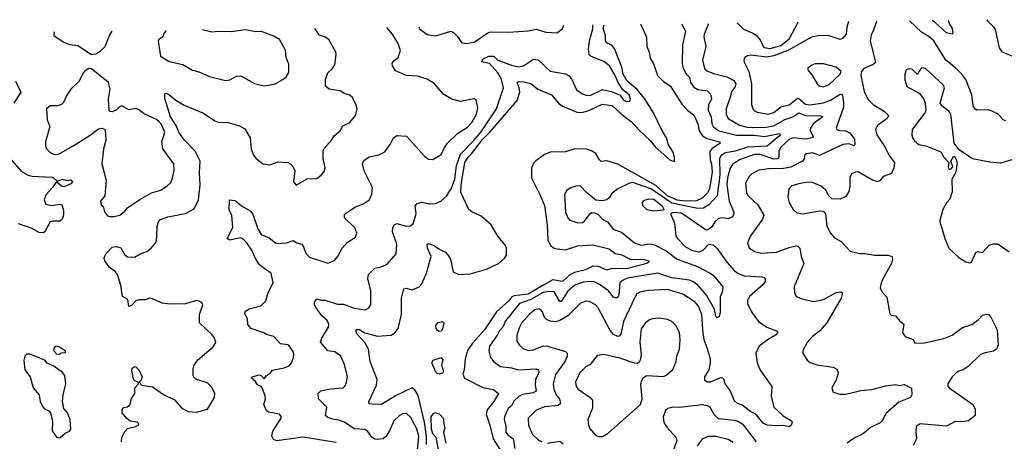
# Model space of a CAD drawing. Extents: x 1771496 to 1971148, y 471553 to 643630.
# Tile 526 of 656: x 1842084 to 1849213, y 639978 to 643029. Entities that reach past the tile are written whole.
import ezdxf

# ---------------------------------------------------------------- set-up
doc = ezdxf.new("R2010")
doc.units = 0

msp = doc.modelspace()

# ---------------------------------------------------------------- linework, layer by layer
at = {"layer": '0CON10XD'}
for points in [[(1845028.7, 639955), (1845029.3, 640015), (1845015, 640117.5), (1844968.6, 640308.6), (1844945, 640349.5), (1844925, 640364.5), (1844805, 640306.5), (1844705, 640244.5), (1844634.2, 640245.8), (1844615, 640248.8), (1844612.5, 640265), (1844666.8, 640383.2), (1844673.6, 640425), (1844622.8, 640555), (1844609.4, 640645), (1844583, 640693), (1844524.5, 640755), (1844518.8, 640781.2), (1844525, 640787.1), (1844545, 640787.3), (1844582.7, 640762.7), (1844675, 640737.9), (1844775, 640747.1), (1844798.6, 640761.4), (1844825.3, 640795), (1844849.7, 640895), (1844850, 641015), (1844865, 641082.5), (1844885, 641085.6), (1844925, 641074.5), (1844975.8, 641095), (1844995, 641117.5), (1845030.6, 641195), (1845062.7, 641315), (1845037.5, 641375), (1845034, 641405), (1845045, 641410), (1845085, 641396), (1845119.8, 641369.8), (1845166.4, 641346.4), (1845190.2, 641320.2), (1845203.3, 641295), (1845223.3, 641205), (1845265, 641183.9), (1845345, 641189.4), (1845465, 641222.6), (1845550.8, 641265), (1845595, 641304.4), (1845609.1, 641325), (1845608.2, 641375), (1845601.1, 641395), (1845540.9, 641470.9), (1845497.5, 641545), (1845425, 641606), (1845358.1, 641638.1), (1845336.5, 641655), (1845278.1, 641778.1), (1845279.9, 641835), (1845308.3, 641995), (1845330.7, 642035), (1845355, 642058.6), (1845435, 642161.5), (1845491.4, 642218.6), (1845685.2, 642445), (1845704.8, 642505), (1845701.3, 642535), (1845685.6, 642575), (1845695, 642582.7), (1845735, 642580.4), (1845786.4, 642566.4), (1845835.3, 642525.3), (1845935.6, 642485), (1845986, 642425), (1846015, 642404.3), (1846125, 642358.3), (1846165, 642360.6), (1846205, 642372.3), (1846302.2, 642417.8), (1846375, 642407.7), (1846443, 642343), (1846511.2, 642291.2), (1846569.1, 642229.1), (1846648.2, 642155), (1846685, 642109.4), (1846795, 642012.2), (1846825, 642003.8), (1846826.4, 642035), (1846815, 642069.4), (1846782.2, 642122.2), (1846768.2, 642175), (1846728.8, 642238.8), (1846673.8, 642355), (1846608.7, 642458.7), (1846554.7, 642524.7), (1846483.1, 642585), (1846452.8, 642635), (1846443.1, 642685), (1846390.1, 642820.1), (1846373, 642843), (1846335, 642862.2), (1846326.8, 642875), (1846327.1, 642915), (1846309.9, 642965), (1846316.3, 642992.7)], [(1844974.2, 642975.2), (1844977.5, 642965), (1845035, 642920.8), (1845097.3, 642912.7), (1845206.1, 642946.1), (1845225, 642936.2), (1845255, 642906.2), (1845284.2, 642864.2), (1845315, 642856.2), (1845375, 642865.8), (1845475, 642933.1), (1845495, 642940), (1845625, 642939.4), (1845765, 642949.2), (1845825, 642959.2), (1845895, 642938.8), (1845975, 642934), (1846015.6, 642964.4), (1846024.3, 642988.9)], [(1846581.9, 642996.2), (1846581.8, 642995), (1846622.9, 642902.9), (1846624.6, 642835), (1846641.2, 642795), (1846650.2, 642750.2), (1846674.7, 642704.7), (1846702.9, 642625), (1846745, 642581.2), (1846795, 642550), (1846880.4, 642415), (1846916.3, 642376.3), (1846966.9, 642335), (1846994.6, 642275), (1847004.7, 642225), (1847027.7, 642187.7), (1847059.6, 642169.6), (1847153.8, 642145), (1847156, 642135), (1847095.2, 642094.8), (1847080.8, 642075), (1847082.9, 642015), (1847092.3, 641985), (1847098.8, 641925), (1847077.8, 641805), (1847064.4, 641775), (1847025, 641737.3), (1846985, 641719.2), (1846905, 641716.4), (1846845, 641724), (1846775, 641754.4), (1846690.2, 641830.2), (1846415, 641982.7), (1846335, 642006.9), (1846295, 642003.8), (1846282, 642015), (1846255, 642060), (1846225, 642080.8), (1846188.3, 642091.7), (1846105, 642093.3), (1846036.1, 642073.9), (1845925, 642070), (1845885, 642054.3), (1845821.4, 642008.6), (1845805, 641990), (1845789.1, 641955), (1845791.2, 641885), (1845851.6, 641765), (1845883.3, 641685), (1845903, 641545), (1845907.5, 641435), (1845927.3, 641395), (1845955, 641375.4), (1845975, 641369.7), (1846035, 641364.7), (1846125, 641392.5), (1846235, 641399.2), (1846351.7, 641371.7), (1846395, 641336.2), (1846445, 641326.5), (1846505, 641295.8), (1846603.8, 641293.8), (1846640, 641285), (1846638.8, 641275), (1846626.2, 641265), (1846475.7, 641225.7), (1846371.9, 641228.1), (1846335, 641216.9), (1846275, 641243.9), (1846234.5, 641245.5), (1846181.9, 641218.1), (1846101.4, 641198.6), (1846066.5, 641183.5), (1846015, 641135.2), (1845945, 641147.6), (1845872.2, 641105), (1845765, 641043.9), (1845665, 641030.8), (1845647.2, 641022.8), (1845625, 640993.8), (1845537.4, 640915), (1845448.9, 640785), (1845362.3, 640687.7), (1845327.9, 640635), (1845309.4, 640575), (1845302.5, 640495), (1845292, 640465), (1845303.8, 640435), (1845438.5, 640368.5), (1845515, 640351.8), (1845552, 640325), (1845517.8, 640265), (1845469.6, 640205), (1845461.4, 640175), (1845488.4, 640095), (1845511.6, 639995), (1845569.6, 639905)], [(1845425, 642217.6), (1845537.2, 642385), (1845586.9, 642535), (1845570, 642605), (1845545.4, 642645.4), (1845485, 642712.2), (1845428.8, 642725), (1845439.4, 642745), (1845481.2, 642765), (1845515, 642765.3), (1845546.9, 642736.9), (1845645, 642698.8), (1845695, 642688.7), (1845732.5, 642695), (1845805, 642743.8), (1845837.7, 642737.7), (1845925, 642657.1), (1846037, 642637), (1846061.7, 642621.7), (1846081.4, 642595), (1846115, 642522), (1846153.8, 642495), (1846182.9, 642482.9), (1846215, 642480.4), (1846305, 642523.3), (1846335, 642517.5), (1846369.6, 642509.6), (1846432.6, 642482.6), (1846455, 642452.2), (1846475, 642437.1), (1846501.2, 642438.8), (1846508.1, 642455), (1846496.2, 642485), (1846452.4, 642522.4), (1846419.2, 642569.2), (1846395, 642625.6), (1846354.3, 642694.3), (1846315, 642725.5), (1846223.1, 642763.1), (1846208, 642778), (1846202.9, 642815), (1846211.1, 642875), (1846233.1, 642963.1), (1846233.5, 642991.6)], [(1846876.6, 643000), (1846904.4, 642945.6), (1846884.6, 642845), (1846880, 642715), (1846885.5, 642685), (1846910.5, 642635), (1846934, 642614), (1846941.1, 642575), (1846965, 642541.1), (1846995, 642524.6), (1847063.9, 642513.9), (1847085, 642489.2), (1847094.5, 642455), (1847071.2, 642415), (1847069, 642375), (1847091.4, 642325), (1847094.7, 642275), (1847104.7, 642255), (1847146.9, 642225), (1847275, 642194.3), (1847405, 642192.5), (1847476.4, 642183.6), (1847585.3, 642205.3), (1847590, 642195), (1847583.9, 642186.1), (1847496.6, 642113.4), (1847355, 642105.6), (1847263.6, 642076.4), (1847195, 642066.6), (1847162.7, 642047.3), (1847150.8, 642025), (1847153.3, 641905), (1847135.5, 641755), (1847075, 641689.5), (1847035, 641666.1), (1846995, 641663.7), (1846805, 641700.6), (1846655.2, 641805), (1846525, 641849.7), (1846495, 641844.6), (1846415, 641805.6), (1846370.4, 641769.6), (1846351.3, 641738.7), (1846335, 641725.8), (1846305, 641718), (1846255, 641723.8), (1846188.3, 641778.3), (1846145, 641824.2), (1846115, 641825.8), (1846075, 641812), (1846046.7, 641795), (1846028, 641765), (1846037.1, 641635), (1846052.5, 641595), (1846068.3, 641578.3), (1846125, 641560), (1846158.3, 641561.7), (1846175, 641571.2), (1846215, 641626.2), (1846225, 641633.8), (1846245, 641632), (1846271.4, 641621.4), (1846304.2, 641585), (1846340.8, 641565), (1846385, 641511.4), (1846441.7, 641491.7), (1846534.7, 641414.7), (1846585, 641398.2), (1846645, 641406.8), (1846680.3, 641400.3), (1846766.1, 641356.1), (1846845, 641295.9), (1846991.8, 641241.8), (1847084.2, 641195), (1847106.9, 641176.9), (1847175.8, 641095), (1847172.5, 641065), (1847156.8, 641023.2), (1847155, 640912.5), (1847147.9, 640882.1), (1847135, 640871.2), (1847125, 640880), (1847114.6, 640935), (1847056, 641036), (1846997.9, 641105), (1846959.2, 641135), (1846935, 641143.7), (1846805, 641160.2), (1846705, 641193.9), (1846485, 641158.1), (1846454.5, 641145), (1846430.6, 641125), (1846421.5, 641035), (1846415, 641020.6), (1846403, 641013), (1846385, 641021.4), (1846346.6, 641066.6), (1846283.4, 641113.4), (1846245, 641131.3), (1846215, 641135.3), (1846165, 641128.8), (1846105, 641108.7), (1846054.1, 641065), (1846005, 640990), (1845995, 640989.2), (1845955, 641058.8), (1845912, 641062), (1845875, 641054.8), (1845786.2, 641003.8), (1845703.8, 640975), (1845601.2, 640848.8), (1845581.8, 640805), (1845555.9, 640775), (1845542.2, 640745), (1845485, 640665.6), (1845482.3, 640632.3), (1845493.9, 640585), (1845515.6, 640555), (1845565, 640518.2), (1845645, 640510.4), (1845695, 640496.2), (1845823, 640503), (1845840.6, 640495), (1845842.1, 640475), (1845818.2, 640425), (1845817.2, 640385), (1845824.4, 640345.6), (1845820.4, 640339.6), (1845800.1, 640329.9), (1845725, 640315.9), (1845698.7, 640301.3), (1845662.1, 640267.9), (1845644.2, 640235.8), (1845620.4, 640215), (1845595.3, 640155), (1845591.6, 640135), (1845604.1, 640085), (1845605.3, 640045), (1845616.2, 640026.2), (1845656.6, 639995), (1845670.5, 639925)], [(1847067.2, 643002.5), (1847069.4, 642995), (1847039.5, 642925), (1847038.2, 642905), (1847052.7, 642835), (1847027.1, 642735), (1847041.8, 642675), (1847055, 642661.1), (1847108.9, 642638.9), (1847205, 642616.4), (1847255, 642589.3), (1847269.1, 642565), (1847263.9, 642545), (1847236.9, 642505), (1847231.8, 642475), (1847199.1, 642385), (1847198.8, 642345), (1847214.5, 642315), (1847295.2, 642265.2), (1847351.3, 642251.3), (1847395, 642249.6), (1847488.2, 642251.8), (1847545, 642260.3), (1847623.7, 642306.3), (1847683.3, 642326.7), (1847725, 642355.7), (1847775.2, 642335.2), (1847884.4, 642334.4), (1847900, 642325), (1847832.7, 642277.3), (1847810.4, 642245), (1847808.8, 642225), (1847828.8, 642185), (1847823.1, 642175), (1847774.5, 642165.5), (1847685, 642173), (1847655, 642161.9), (1847591.9, 642105), (1847579.8, 642075), (1847582, 642035), (1847575, 642022.8), (1847545, 642019), (1847445, 642052.3), (1847405, 642054.1), (1847295.5, 642015), (1847245, 641981.2), (1847228.8, 641955), (1847208.3, 641885), (1847205.6, 641835), (1847221.6, 641715), (1847254.4, 641635), (1847252.9, 641615), (1847239.8, 641600.2), (1847215, 641587.9), (1847175, 641594.6), (1847145, 641591.1), (1847116.9, 641565), (1847095, 641530.8), (1847075, 641513.8), (1847055, 641506.7), (1846875, 641629.2), (1846816.4, 641633.6), (1846797.5, 641625), (1846825.6, 641555.6), (1846835.6, 641465), (1846846.9, 641445), (1846905.3, 641385.3), (1846955, 641357.7), (1847005, 641350), (1847030.6, 641359.4), (1847075, 641403.8), (1847105, 641399.2), (1847135, 641374.3), (1847203.8, 641275), (1847257.7, 641215), (1847284.1, 641194.1), (1847328.8, 641175), (1847458, 641168), (1847474.2, 641164.2), (1847481.4, 641151.4), (1847481.1, 641135), (1847465, 641111.1), (1847367.5, 641025), (1847353.4, 640996.6), (1847354.3, 640975), (1847383.3, 640915), (1847434.3, 640845), (1847495, 640802.9), (1847565, 640777.5), (1847573.8, 640765), (1847556.7, 640745), (1847498.6, 640711.4), (1847436.9, 640665), (1847414.2, 640615.8), (1847424.1, 640545.9), (1847445, 640493.8), (1847530.8, 640375), (1847524.6, 640304.6), (1847544.2, 640225), (1847612.5, 640162.5), (1847672.5, 640125), (1847677.5, 640115), (1847670, 640095), (1847655, 640083.8), (1847612.5, 640092.5), (1847565, 640089.2), (1847495.4, 640094.6), (1847468.6, 640108.6), (1847413.5, 640173.5), (1847374.8, 640194.8), (1847315, 640240.3), (1847282.4, 640252.4), (1847259.8, 640269.8), (1847228.4, 640345), (1847191.8, 640395), (1847184.7, 640424.7), (1847176, 640436), (1847155, 640437.3), (1847085, 640406.7), (1847065, 640407.1), (1847045, 640417.5), (1847045.8, 640445), (1847075.3, 640494.7), (1847086.9, 640545), (1847086.2, 640575), (1847063.2, 640655), (1847041.6, 640705), (1847032.7, 640755), (1847023.2, 640895), (1846999.1, 640955), (1846974.4, 640985), (1846885, 641043.6), (1846775, 641075.9), (1846635, 641068.7), (1846575, 641056.8), (1846551.9, 641045), (1846535.3, 641014.7), (1846455.9, 640845), (1846436.9, 640753.1), (1846425, 640738.9), (1846415, 640737.3), (1846385, 640751.5), (1846358.7, 640778.7), (1846273, 640943), (1846253.1, 640965), (1846215, 640988.2), (1846185, 640991.1), (1846145, 640978.8), (1846052.9, 640887.1), (1845995, 640853.1), (1845965, 640842.7), (1845925, 640848.5), (1845899.5, 640859.5), (1845884.4, 640875), (1845870.6, 640915), (1845855, 640931.9), (1845845, 640935.5), (1845815, 640928.9), (1845775, 640898.9), (1845717.4, 640832.6), (1845702.5, 640805), (1845685, 640746.7), (1845683.6, 640703.6), (1845703.1, 640673.1), (1845729.8, 640649.8), (1845765, 640635.6), (1845805, 640640.6), (1845875, 640669.1), (1845906.9, 640666.9), (1846036.7, 640626.7), (1846048.1, 640615), (1846048.5, 640595), (1846035, 640558.6), (1845965, 640462.5), (1845947.3, 640395), (1845952, 640355), (1845969.7, 640315), (1845993.3, 640285), (1845999.1, 640250.9), (1845983.9, 640236.1), (1845885, 640228.2), (1845825, 640204.4), (1845765.8, 640145), (1845768.2, 640095), (1845796.4, 640026.4), (1845835, 639990.8), (1845865, 639973.3)], [(1847719.5, 643011), (1847715, 643004.5), (1847653.5, 642885), (1847595, 642839.6), (1847515, 642817.9), (1847475, 642825.9), (1847445.6, 642885), (1847429.2, 642905), (1847395, 642928.7), (1847327.6, 642957.6), (1847278.8, 643005.3)], [(1848084.8, 643015.8), (1848072.1, 642975), (1848068.8, 642925), (1848045, 642896.4), (1848025, 642885.4), (1847945, 642912.5), (1847875, 642915.5), (1847817.6, 642902.4), (1847650.7, 642809.3), (1847545, 642768.2), (1847495, 642758), (1847375, 642771.1), (1847353.4, 642766.6), (1847335.5, 642754.5), (1847328.1, 642735), (1847330.5, 642720.5), (1847363.5, 642653.5), (1847382.9, 642565), (1847383.5, 642415), (1847392.2, 642385), (1847405, 642368.6), (1847425, 642358.9), (1847505, 642344.1), (1847545, 642356.9), (1847595, 642398.5), (1847655, 642412.9), (1847715, 642460), (1847725, 642459.2), (1847775, 642418.1), (1847805, 642412.3), (1847905, 642428.1), (1847955, 642447), (1848025, 642489.1), (1848035, 642488.9), (1848040.8, 642480.8), (1848050.1, 642430.1), (1848050.3, 642395), (1847996.9, 642245), (1848001.4, 642235), (1848015, 642227.5), (1848065.5, 642225.5), (1848095, 642210), (1848128.9, 642165), (1848131.2, 642125), (1848126.7, 642115), (1848089.6, 642129.6), (1848045, 642126.4), (1847875, 642045.4), (1847825, 642064.4), (1847780.8, 642059.2), (1847769.3, 642050.7), (1847764, 642025), (1847752, 642005), (1847668.1, 641961.9), (1847615, 641951.1), (1847505, 641949.8), (1847435, 641940), (1847385, 641914.3), (1847365, 641894.2), (1847339.5, 641845), (1847347.1, 641775), (1847359.4, 641755), (1847428, 641688), (1847472.7, 641615), (1847462.5, 641585), (1847426.7, 641535), (1847375, 641463.8), (1847354, 641415), (1847365, 641378.8), (1847405, 641351.9), (1847455, 641340.5), (1847565, 641346.4), (1847655, 641380.4), (1847705, 641391.9), (1847719.5, 641389.5), (1847732.5, 641375), (1847741.5, 641315), (1847762.2, 641265), (1847691.4, 641095), (1847693.9, 641053.9), (1847707.5, 641025), (1847748.8, 641008.8), (1847835, 640989.4), (1847905, 641004.5), (1847995, 641054.3), (1848029.2, 641059.2), (1848041.7, 641051.7), (1848032.5, 641015), (1847929.5, 640835), (1847875.3, 640774.7), (1847825, 640737.5), (1847785, 640693.3), (1847754, 640635), (1847753.8, 640615), (1847786.7, 640565), (1847807.3, 640547.3), (1847855, 640531.4), (1847975, 640515.7), (1848000.3, 640500.3), (1848010, 640475), (1848006.8, 640453.2), (1847994, 640415), (1847963.8, 640365), (1847975, 640332.5), (1848025, 640318), (1848065, 640320), (1848175, 640345.6), (1848255, 640352.3), (1848355, 640378.8), (1848425, 640389.1), (1848455, 640381.4), (1848488.3, 640388.3), (1848541.7, 640361.7), (1848543.8, 640315), (1848533.8, 640295), (1848449.7, 640260.3), (1848355, 640180), (1848331.1, 640128.9), (1848315, 640110.8), (1848245, 640078.9), (1848194.3, 640035), (1848161.9, 640018.1), (1848132.5, 640005), (1848075, 639964.4)], [(1848290.8, 643018.4), (1848287.5, 643015), (1848265, 642946.2), (1848250.3, 642919.7), (1848241.8, 642875), (1848280.9, 642719.1), (1848265, 642705.6), (1848196, 642675), (1848180, 642655), (1848174.2, 642625), (1848198.3, 642508.3), (1848225.8, 642455), (1848265, 642415.8), (1848347.1, 642365), (1848374.3, 642335), (1848365.7, 642315), (1848295, 642264.4), (1848281.8, 642235), (1848290, 642195), (1848348.7, 642108.7), (1848379.5, 642045), (1848418, 641995), (1848413.8, 641955), (1848396.7, 641915), (1848335.2, 641894.8), (1848315, 641864.5), (1848295, 641854.5), (1848255, 641868.9), (1848155, 641928), (1848135, 641926.2), (1848106.4, 641913.6), (1848094.1, 641885.9), (1848095.6, 641825), (1848088.1, 641785), (1848065, 641749.2), (1848025, 641731.4), (1847965, 641733.8), (1847943.2, 641753.2), (1847922, 641795), (1847888, 641825), (1847825, 641850), (1847795, 641852.7), (1847735, 641844.6), (1847674.4, 641825.6), (1847653.8, 641805), (1847645.8, 641745), (1847655.6, 641705.6), (1847685.7, 641655.7), (1847711.7, 641631.7), (1847755, 641624.2), (1847875, 641645.8), (1847902.9, 641642.9), (1847920, 641625), (1847928.6, 641535), (1847956, 641485), (1847985, 641451.2), (1848033.3, 641425), (1848097.5, 641355), (1848165, 641336), (1848205, 641336.9), (1848275, 641324.4), (1848375.7, 641325.7), (1848398.8, 641315), (1848404, 641295), (1848395.7, 641265), (1848335, 641153.3), (1848318.6, 641115), (1848314.3, 641085), (1848330.8, 641055), (1848362.1, 641022.1), (1848385, 640901.2), (1848395, 640890), (1848426.4, 640886.4), (1848457.9, 640847.9), (1848486.2, 640825), (1848475.4, 640765), (1848495, 640736.4), (1848553.8, 640715), (1848565, 640688.8), (1848635, 640690.5), (1848775, 640721.4), (1848835, 640746.9), (1848910.8, 640800.8), (1848977.4, 640822.6), (1849025, 640858), (1849055, 640892), (1849085, 640898), (1849098.8, 640895), (1849115, 640876), (1849162.7, 640785), (1849170, 640675), (1849156.1, 640643.9), (1849135, 640631.5), (1849075, 640619.1), (1849040.8, 640605), (1848951.4, 640518.6), (1848915, 640494.4), (1848885, 640486.4), (1848865, 640473.1), (1848835, 640444.2), (1848804.4, 640395), (1848805, 640377.5), (1848815, 640364.2), (1848985.8, 640245), (1849003, 640213), (1849002, 640165), (1848955, 640127.3), (1848905, 640120), (1848858.3, 640121.7), (1848795, 640088.6), (1848605, 640104.2), (1848576.2, 640085), (1848572.7, 640047.3), (1848577.3, 639995), (1848553.5, 639946.5)], [(1849225, 642296.2), (1849205, 642303.8), (1849170, 642345), (1849125, 642367.1), (1849095, 642375.7), (1849015, 642374.2), (1849002, 642382), (1848988.9, 642405), (1848978.2, 642485), (1848936.1, 642595), (1848905.9, 642635.9), (1848859.9, 642679.9), (1848788.9, 642735), (1848703.5, 642875), (1848670, 642905), (1848615, 642939.1), (1848526.8, 643021.5)], [(1848807.5, 643025.2), (1848816.4, 642996.4), (1848835.8, 642965), (1848840, 642935), (1848835, 642923.3), (1848795, 642934.3), (1848715, 643006.7), (1848690.7, 643023.7)], [(1849087.2, 643028.8), (1849091.4, 643021.4), (1849136.2, 642976.2), (1849147, 642957), (1849176, 642825), (1849195, 642796.2), (1849275, 642764.4)], [(1842333.6, 642940.8), (1842332.5, 642915), (1842399.7, 642869.7), (1842445, 642850), (1842505, 642842.2), (1842605, 642777.5), (1842635, 642782.5), (1842667.9, 642802.1), (1842703.8, 642835), (1842735.8, 642915), (1842755, 642946.3)], [(1842826.7, 640205), (1842835, 640222.5), (1842865, 640228.1), (1842884.4, 640245), (1842895, 640286.7), (1842918.8, 640325), (1842918.6, 640365), (1842944.2, 640395), (1842943.3, 640405), (1842915.9, 640415.9), (1842906, 640435), (1842897.5, 640495), (1842901.3, 640508.7), (1842915, 640519.2), (1842928.8, 640515), (1842947.5, 640495), (1842971.4, 640445), (1842965, 640421.2), (1842950, 640405), (1842967.5, 640385), (1843045, 640372.2), (1843125, 640316.4), (1843205, 640278.9), (1843258.9, 640218.9), (1843304.6, 640194.6), (1843365, 640189.1), (1843445, 640210.8), (1843493.8, 640295), (1843496.2, 640325), (1843478, 640365), (1843445, 640401.2), (1843365, 640424.3), (1843350, 640435), (1843340.6, 640455), (1843339.5, 640505), (1843345.5, 640525), (1843375, 640567.1), (1843485, 640661.2), (1843503.3, 640693.3), (1843496, 640725), (1843478.3, 640748.3), (1843387.1, 640835), (1843385.7, 640895), (1843410, 640965), (1843403, 640983), (1843385, 640992.5), (1843365, 640996.2), (1843285, 640972), (1843175, 640970), (1843115, 640977.5), (1843045, 641010), (1843025, 641013.3), (1842995, 641001.2), (1842949.3, 641000.7), (1842926.1, 640993.9), (1842895, 640960), (1842875, 640952.5), (1842867.5, 641005), (1842829.2, 641025), (1842817.1, 641105), (1842791.4, 641185), (1842775, 641206), (1842734, 641235), (1842700, 641285), (1842695.8, 641305), (1842709.2, 641335), (1842755, 641383.8), (1842785, 641388), (1842817.7, 641377.7), (1842845, 641327.5), (1842863.9, 641313.9), (1842915, 641310), (1842955.7, 641334.3), (1843005, 641352.5), (1843036.2, 641375), (1843071.7, 641418.3), (1843076.2, 641456.2), (1843080, 641535), (1843088.8, 641565), (1843105, 641583.8), (1843158, 641602), (1843283.8, 641626.2), (1843348.6, 641661.4), (1843378.5, 641725), (1843390, 641835), (1843385.9, 641924.1), (1843390.9, 642005), (1843355, 642076.9), (1843275, 642160.5), (1843237.6, 642215), (1843219, 642259), (1843176.4, 642325), (1843135, 642457.5), (1843135, 642492.5), (1843145, 642497.1), (1843165, 642486.7), (1843215, 642446.1), (1843275, 642410.4), (1843415, 642353.1), (1843496.4, 642296.4), (1843525, 642288.1), (1843594.2, 642284.2), (1843675, 642261.4), (1843715, 642240), (1843754, 642175), (1843760, 642095), (1843775, 642053.3), (1843795, 642026.2), (1843845, 641986.2), (1843895, 641979.2), (1843955, 641999.2), (1844025, 641996), (1844045, 641986.2), (1844063.8, 641965), (1844076.1, 641936.1), (1844067.5, 641855), (1844085, 641832.5), (1844165, 641876.7), (1844235, 641880.6), (1844266.7, 641903.3), (1844288.5, 641931.5), (1844295.9, 641955.9), (1844282.5, 642025), (1844281.4, 642078.6), (1844286.5, 642095), (1844345, 642160), (1844362.4, 642187.6), (1844405.6, 642225), (1844425, 642260), (1844475, 642283.8), (1844516, 642335), (1844527.5, 642385), (1844521.2, 642411.2), (1844493.3, 642465), (1844475, 642483.3), (1844438.3, 642491.7), (1844405, 642514), (1844325, 642525.8), (1844298.6, 642548.6), (1844299.6, 642595), (1844314.5, 642645.5), (1844346.4, 642673.6), (1844365, 642703.3), (1844376.1, 642776.1), (1844373.8, 642795), (1844322, 642885), (1844295, 642902.9), (1844255, 642917.5), (1844221.1, 642965.4)], [(1843144.3, 642951.3), (1843130, 642935), (1843120, 642905), (1843091.2, 642885), (1843085.8, 642874.2), (1843103.9, 642763.9), (1843165.6, 642725.6), (1843265, 642704), (1843334.4, 642664.4), (1843382.1, 642652.1), (1843457.6, 642617.6), (1843575, 642589.4), (1843605.5, 642594.5), (1843655, 642621.4), (1843685, 642622.9), (1843785, 642567.1), (1843855, 642551.4), (1843885, 642554.2), (1843935, 642564), (1843990, 642595), (1844013.3, 642615), (1844033, 642647), (1844033.6, 642706.4), (1844014.4, 642754.4), (1844009.3, 642809.3), (1843966.2, 642886.2), (1843925, 642909.2), (1843835, 642942.9), (1843795, 642941.5), (1843716.2, 642956.2), (1843615, 642941.5), (1843525.6, 642944.4), (1843475, 642938.6), (1843407, 642954.8)], [(1844375, 639970.5), (1844135, 640007.3), (1843945, 639981.4), (1843922.1, 639992.1), (1843910.8, 640015), (1843917.9, 640052.1), (1843978, 640145), (1843978.6, 640158.6), (1843965, 640173.3), (1843885, 640190), (1843871.2, 640201.2), (1843852.5, 640245), (1843864, 640285), (1843862.5, 640305), (1843841.2, 640361.2), (1843833.6, 640373.6), (1843805, 640386.7), (1843792, 640412), (1843762.5, 640435), (1843770, 640445), (1843815, 640458), (1843833.6, 640453.6), (1843855, 640430), (1843868.1, 640451.9), (1843898.1, 640471.9), (1843915, 640492), (1843999.7, 640510.3), (1844035.8, 640524.2), (1844052.5, 640545), (1844066.1, 640583.9), (1844070, 640605), (1844065, 640627.5), (1844035, 640670), (1844025, 640676.2), (1843973, 640683), (1843925, 640736.2), (1843875, 640748.8), (1843853, 640763), (1843761.2, 640795), (1843735, 640823.3), (1843734.3, 640865), (1843711.2, 640905), (1843726, 640925), (1843745, 640936.5), (1843831.3, 640958.7), (1843867.5, 640995), (1843884.2, 641055), (1843920, 641125), (1843904.6, 641194.6), (1843869.5, 641219.5), (1843818.4, 641258.4), (1843788.4, 641305), (1843765, 641362.2), (1843729.5, 641415), (1843701.9, 641441.9), (1843685, 641450), (1843604.2, 641434.2), (1843586.7, 641445), (1843626.5, 641525), (1843619.4, 641615), (1843601.2, 641651.2), (1843603.6, 641726.4), (1843645, 641721.2), (1843691.3, 641681.3), (1843753.3, 641645), (1843771.2, 641621.2), (1843807.8, 641515), (1843833.1, 641475), (1843891.5, 641451.5), (1843936.7, 641415), (1843955, 641410), (1844015, 641414.4), (1844065, 641430.8), (1844091.2, 641415), (1844126, 641405), (1844140, 641385), (1844157.3, 641337.3), (1844181.7, 641311.7), (1844315, 641266.2), (1844364.3, 641285.7), (1844390.7, 641320.7), (1844418.6, 641375), (1844455, 641415.8), (1844516.2, 641455), (1844525.9, 641484.1), (1844511.7, 641521.7), (1844436, 641595), (1844437.3, 641622.7), (1844515, 641675.6), (1844565.4, 641694.6), (1844615, 641722.5), (1844635, 641767.5), (1844638.6, 641815), (1844579.2, 641935), (1844567.5, 641985), (1844575, 642011.2), (1844614.5, 642035.5), (1844685, 642051.9), (1844727.3, 642072.7), (1844767.1, 642125), (1844790.8, 642175), (1844815, 642190.8), (1844885, 642186.2), (1845015, 642042.5), (1845045, 642020), (1845075, 642016.7), (1845135, 642054), (1845154.3, 642095), (1845182.9, 642135), (1845254.6, 642205.4), (1845327.9, 642252.1), (1845357.1, 642285), (1845392.9, 642345), (1845401.7, 642391.7), (1845388.8, 642448.8), (1845375, 642456), (1845275, 642435.8), (1845213.4, 642453.4), (1845155, 642487.5), (1845085, 642566.2), (1845035, 642598), (1844965, 642620), (1844884.3, 642624.3), (1844805, 642660), (1844784, 642695), (1844781.2, 642715), (1844795.6, 642734.4), (1844824, 642755), (1844841.2, 642805), (1844825.6, 642855.6), (1844784, 642925), (1844741.7, 642972.2)], [(1847905, 642543.1), (1847945, 642560.6), (1848024, 642635), (1848033.3, 642655), (1847995, 642686), (1847905, 642708.8), (1847845, 642708.8), (1847819.3, 642700.7), (1847791.7, 642678.3), (1847790, 642665), (1847820.5, 642630.5), (1847858.8, 642565), (1847875, 642550), (1847905, 642543.1)], [(1842733.9, 641603.9), (1842765, 641604.2), (1842810, 641615), (1842845, 641642.5), (1842865, 641667.5), (1842955, 641727.5), (1843038.8, 641775), (1843105.4, 641794.6), (1843155, 641828), (1843178.2, 641851.8), (1843188.6, 641875), (1843202.9, 641935), (1843199.4, 641985), (1843120, 642095), (1843114.6, 642145), (1843134.6, 642215), (1843107.5, 642275), (1843095, 642289.4), (1843075, 642305.6), (1842985, 642347.5), (1842945, 642378.8), (1842925, 642386.2), (1842875, 642376.7), (1842824.1, 642405.9), (1842805, 642396.7), (1842785, 642376.7), (1842755, 642362.5), (1842740, 642365), (1842732.5, 642375), (1842728, 642455), (1842740, 642525), (1842726.2, 642575), (1842605, 642673.8), (1842585, 642676.7), (1842558.3, 642658.3), (1842544.3, 642645), (1842516, 642585), (1842454, 642525), (1842425, 642482.5), (1842400.5, 642429.5), (1842386.7, 642415), (1842355, 642406.2), (1842305, 642406.2), (1842278.8, 642385), (1842284.4, 642305), (1842302.5, 642255), (1842272.2, 642145), (1842271.4, 642115), (1842278.6, 642095), (1842305, 642066.9), (1842335, 642054.5), (1842365, 642056.7), (1842472.5, 642115), (1842595, 642193.5), (1842655, 642240), (1842683.9, 642243.9), (1842700, 642235), (1842706.7, 642206.7), (1842707.3, 642155), (1842690.6, 642095), (1842679.4, 641985), (1842710, 641865), (1842700.6, 641755), (1842670, 641715), (1842675, 641690), (1842687.7, 641677.7), (1842698.8, 641638.8), (1842720.5, 641610.5), (1842733.9, 641603.9)], [(1849285, 642018.5), (1849185, 641991.5), (1849107.9, 641997.9), (1848982.7, 642022.7), (1848887, 642087), (1848850, 642135), (1848825.5, 642345.5), (1848813.8, 642365), (1848760, 642405), (1848750, 642425), (1848780, 642535), (1848773.1, 642555), (1848642.5, 642675), (1848615, 642680), (1848597, 642657), (1848585, 642632.5), (1848548.1, 642668.1), (1848525, 642673.8), (1848503.8, 642665), (1848492.9, 642635), (1848492.7, 642592.7), (1848506.7, 642545), (1848597.7, 642497.7), (1848628.7, 642458.7), (1848641.4, 642425), (1848644.3, 642375), (1848638, 642355), (1848545.9, 642234.1), (1848542.9, 642195), (1848549.2, 642175), (1848562.8, 642152.8), (1848595, 642125.8), (1848645, 642117.1), (1848752.7, 642072.7), (1848774.8, 642034.8), (1848811.2, 641995), (1848806.7, 641965), (1848815, 641945.6), (1848829.8, 641950.2), (1848841.2, 641965), (1848826, 642005), (1848845, 642040), (1848855, 642040), (1848873.3, 641995), (1848861.4, 641925), (1848832.8, 641875), (1848836.2, 641783.8), (1848818.8, 641731.2), (1848795, 641704), (1848769.4, 641655), (1848747.1, 641575), (1848748.1, 641555), (1848759.5, 641530.5), (1848782, 641445), (1848811.2, 641375), (1848885, 641308.8), (1848936.1, 641276.1), (1848965, 641268.8), (1848975, 641273.8), (1849006.1, 641343.9), (1849025, 641351.2), (1849055, 641343.8), (1849105, 641396.2), (1849134.1, 641405.9), (1849167.3, 641407.3), (1849248.8, 641348.8)], [(1842055, 642584), (1842091.4, 642505), (1842043.1, 642425)], [(1844965.2, 639915.2), (1844973.6, 640015), (1844958.8, 640068.8), (1844915, 640153.8), (1844885, 640180), (1844855, 640175.7), (1844835, 640164.3), (1844792.2, 640125), (1844762.1, 640055), (1844735, 640012.5), (1844715, 639997.1), (1844672.1, 639992.1), (1844655, 639994.3), (1844635, 640008.6), (1844605, 640048.6), (1844585, 640062.5), (1844505, 640068.2), (1844435, 640116.1), (1844391.9, 640131.9), (1844348.8, 640138.8), (1844315, 640149.1), (1844298.6, 640165), (1844308.8, 640225), (1844248, 640285), (1844246, 640325), (1844265, 640342.5), (1844335, 640358.9), (1844426.1, 640363.9), (1844440.7, 640379.3), (1844451.2, 640405), (1844457.5, 640445), (1844436.9, 640535), (1844409.2, 640595), (1844366.7, 640625), (1844315, 640632.5), (1844262.5, 640695), (1844273.1, 640725), (1844319.3, 640805), (1844323.3, 640825), (1844311, 640851), (1844272.7, 640885), (1844230.9, 640945), (1844220, 640965), (1844218.5, 640985), (1844235, 641010), (1844265, 640999.5), (1844295, 640999.6), (1844385, 640970.4), (1844429.4, 640969.4), (1844505, 640940.5), (1844585, 640929.2), (1844613.3, 640945), (1844626, 640965), (1844626.6, 641066.6), (1844604.5, 641155), (1844610.6, 641185), (1844655, 641231.5), (1844700.2, 641239.8), (1844745, 641260), (1844809.2, 641335), (1844814.3, 641405), (1844784.6, 641494.6), (1844786.4, 641525), (1844794.7, 641545.3), (1844815, 641553.1), (1844884.3, 641535.7), (1844915, 641537.5), (1844934.2, 641555), (1844941.4, 641575), (1844954.4, 641625), (1844948.2, 641681.8), (1844961.1, 641698.9), (1844995, 641708), (1845055, 641696.9), (1845095, 641698.2), (1845133.8, 641716.2), (1845177.1, 641755), (1845209.7, 641810.3), (1845235, 641874.3), (1845246, 641975), (1845275.2, 642055), (1845372.8, 642155), (1845425, 642217.6)], [(1842015, 642024), (1842095, 641933.3), (1842145, 641903.1), (1842175, 641895.6), (1842318.7, 641888.7), (1842330, 641885), (1842355, 641860), (1842395, 641876), (1842425, 641866), (1842455, 641871.2), (1842466.7, 641855), (1842455, 641841.2), (1842405, 641820), (1842387.5, 641825), (1842355, 641850), (1842345, 641850), (1842322.5, 641815), (1842275.6, 641765), (1842261.4, 641725), (1842273.8, 641695), (1842315, 641684.6), (1842375, 641694), (1842389.2, 641689.2), (1842401.7, 641651.7), (1842401.1, 641615), (1842391.9, 641585), (1842375, 641570), (1842325, 641571.2), (1842305, 641565.6), (1842266.7, 641493.3), (1842255, 641486.7), (1842225, 641490), (1842162.6, 641522.6), (1842075, 641552.5)], [(1846675, 641645.8), (1846745, 641652.5), (1846750, 641655), (1846740, 641675), (1846675, 641727.3), (1846635, 641730), (1846602.2, 641717.8), (1846591.2, 641705), (1846595, 641683.3), (1846626.1, 641656.1), (1846675, 641645.8)], [(1845122.2, 640772.2), (1845108.7, 640778.7), (1845099.1, 640795), (1845098.5, 640815), (1845113.3, 640836.7), (1845145.5, 640845.5), (1845154.3, 640834.3), (1845145, 640792.5), (1845135, 640774.6), (1845122.2, 640772.2)], [(1846305, 640013.8), (1846345, 640036.2), (1846579.2, 640245), (1846591.5, 640285), (1846580.8, 640389.2), (1846585.6, 640414.4), (1846600.3, 640439.7), (1846625, 640453.8), (1846745, 640448), (1846765, 640456.2), (1846812.7, 640497.3), (1846837.5, 640555), (1846842.2, 640595), (1846860.6, 640645), (1846866.7, 640715), (1846861.4, 640765), (1846834, 640815), (1846806, 640845), (1846775, 640860), (1846715, 640868.1), (1846665.6, 640864.4), (1846645, 640857.5), (1846615, 640834.2), (1846585, 640792.5), (1846574, 640696), (1846583.2, 640606.8), (1846578, 640565), (1846570, 640550), (1846555, 640542), (1846535, 640542.9), (1846429.2, 640579.2), (1846315, 640606.9), (1846265, 640599.2), (1846215.6, 640535), (1846182.4, 640517.6), (1846138.3, 640471.7), (1846107.5, 640405), (1846113.3, 640375), (1846127.1, 640355), (1846214.4, 640295), (1846231.5, 640275), (1846232.7, 640217.3), (1846197.5, 640135), (1846202, 640095), (1846211.7, 640071.7), (1846255, 640021.2), (1846275, 640014), (1846305, 640013.8)], [(1842375, 640607.5), (1842385, 640617.5), (1842415, 640620), (1842415, 640630), (1842377.7, 640657.7), (1842355, 640666.2), (1842340, 640665), (1842330.7, 640649.3), (1842331.7, 640631.7), (1842351.7, 640611.7), (1842375, 640607.5)], [(1842375, 640002.5), (1842414.2, 640035.8), (1842445, 640051.2), (1842453.6, 640066.4), (1842448.8, 640135), (1842430, 640185), (1842403.3, 640215), (1842393.3, 640265), (1842398, 640315), (1842417.5, 640395), (1842411.2, 640455), (1842395, 640476.7), (1842330.7, 640520.7), (1842284.2, 640544.2), (1842265.9, 640565.9), (1842158.3, 640608.3), (1842135, 640608), (1842121.2, 640595), (1842114.1, 640565.9), (1842122, 640495), (1842161.2, 640445), (1842181.2, 640365), (1842224.2, 640314.2), (1842233.3, 640265), (1842250.3, 640230.3), (1842265, 640212.5), (1842295, 640198.8), (1842306.2, 640185), (1842321.7, 640121.7), (1842320, 640055), (1842352.5, 640005), (1842375, 640002.5)], [(1845125, 640464.3), (1845107.8, 640467.8), (1845097.3, 640477.3), (1845068.1, 640545), (1845078.8, 640565), (1845135, 640583.3), (1845148, 640568), (1845137.5, 640532.5), (1845151.9, 640485), (1845145, 640470), (1845125, 640464.3)], [(1842822, 639975), (1842822.9, 640005), (1842845, 640049.2), (1842865, 640070.8), (1842925, 640086.2), (1842942.5, 640095), (1842947.5, 640105), (1842935, 640116), (1842885, 640123.3), (1842856.7, 640145), (1842827.5, 640185), (1842826.7, 640205)], [(1847418.2, 639975), (1847325, 640096.5), (1847285, 640122.1), (1847259.6, 640129.6), (1847145, 640140), (1847112.9, 640172.9), (1847084.2, 640225), (1847065, 640235.5), (1847025, 640242.2), (1846865, 640222.9), (1846815, 640224.2), (1846777.5, 640215), (1846760, 640200), (1846743.8, 640155), (1846749.2, 640115), (1846769.7, 640079.7), (1846835, 640008.6), (1846843.3, 639985), (1846800.7, 639865)], [(1845128, 639855), (1845098.8, 640005), (1845075, 640031.5), (1845065.8, 640065), (1845063.1, 640155), (1845080, 640180), (1845095.9, 640185.9), (1845125, 640174.2), (1845152.1, 640142.1), (1845154.2, 640104.2), (1845163.3, 640075), (1845152.3, 640042.3), (1845170, 639965)], [(1847249.5, 639969.5), (1847215, 639991.5), (1847125, 640012.7), (1847066.5, 640013.5), (1847026.3, 639993.7), (1846988.9, 639945)], [(1845905, 639963.6), (1845995, 639978.1), (1846018.9, 639958.9)]]:
    msp.add_lwpolyline(points, dxfattribs=at)

doc.saveas('drawing.dxf')
